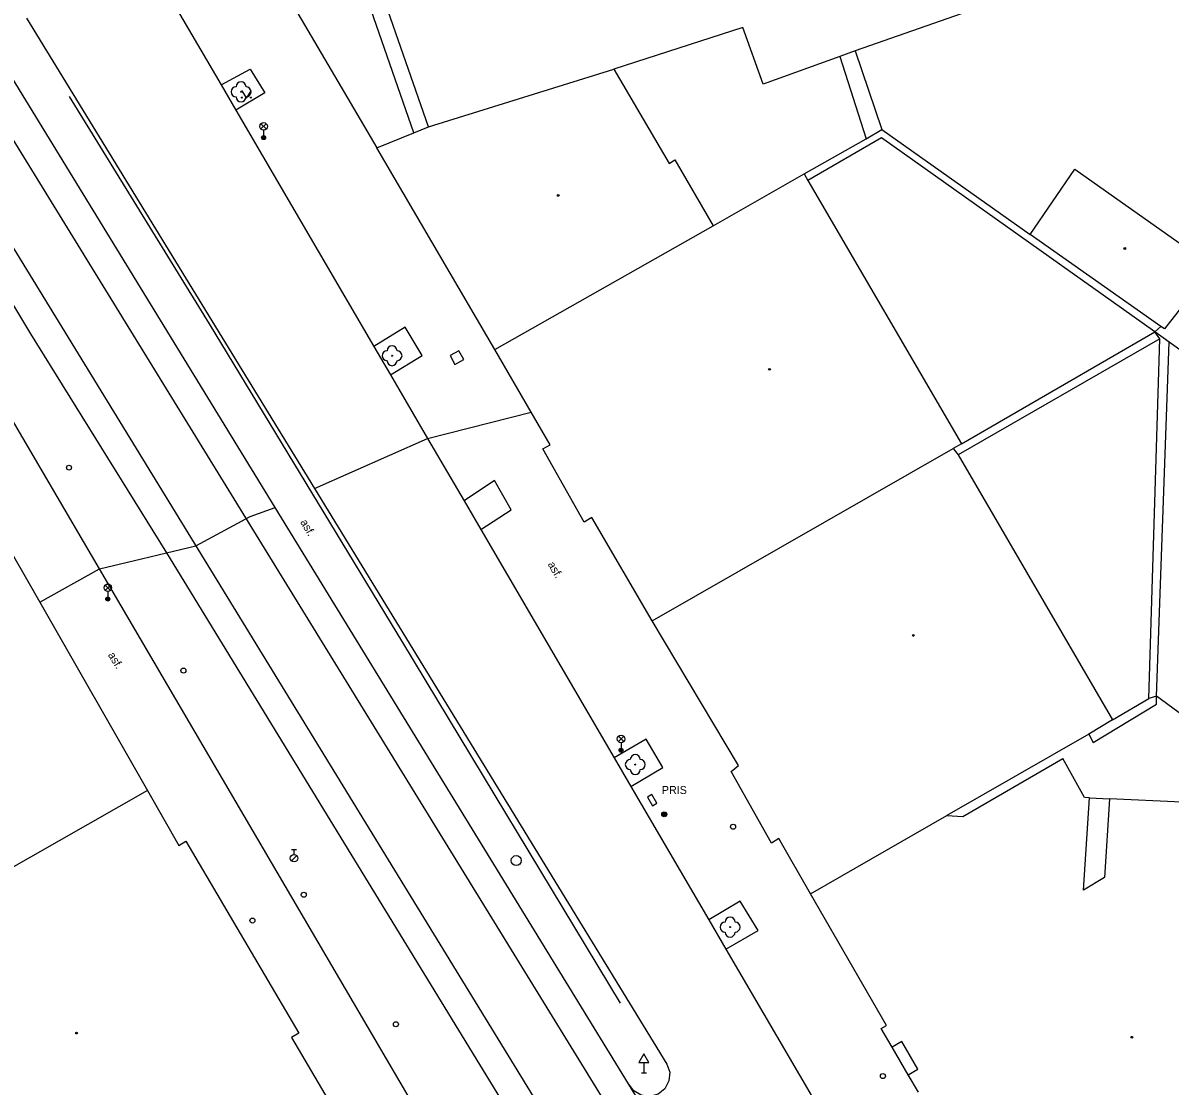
# Model space of a CAD drawing. Extents: x -599770 to -598493, y -1162076 to -1159209.
# Drawn here: x -599074.3 to -599016.9, y -1159496.2 to -1159443 of the extents above; entities that cross this region are included whole.
import ezdxf

# ---------------------------------------------------------------- set-up
doc = ezdxf.new("R2010")
doc.units = 0
doc.layers.add('Podklad', color=7, linetype='Continuous')

msp = doc.modelspace()

# ---------------------------------------------------------------- linework, layer by layer
at = {"layer": 'Podklad'}
for p, q in [((-599062.383, -1159448.33), (-599062.118, -1159448.065)), ((-599062.383, -1159448.065), (-599062.118, -1159448.33)), ((-599062.25, -1159448.385), (-599062.25, -1159448.76)), ((-599070.172, -1159471.41), (-599069.907, -1159471.145)), ((-599070.172, -1159471.145), (-599069.907, -1159471.41)), ((-599070.04, -1159471.465), (-599070.04, -1159471.84)), ((-599044.512, -1159478.97), (-599044.247, -1159478.705)), ((-599044.512, -1159478.705), (-599044.247, -1159478.97)), ((-599044.38, -1159479.025), (-599044.38, -1159479.4)), ((-599060.855, -1159484.363), (-599060.605, -1159484.363)), ((-599060.73, -1159484.613), (-599060.73, -1159484.363)), ((-599060.859, -1159484.936), (-599060.594, -1159484.671)), ((-599043.24, -1159495.021), (-599043.24, -1159495.53)), ((-599043.365, -1159495.53), (-599043.115, -1159495.53))]:
    msp.add_line(p, q, dxfattribs=at)
for points in [[(-599039.34, -1159506.49), (-599081.92, -1159437.24), (-599097.95, -1159410.38), (-599103.87, -1159400.3), (-599106.93, -1159394.94), (-599112.18, -1159386.13), (-599122.02, -1159369.06), (-599131.59, -1159352.73), (-599141.23, -1159336.24), (-599151.13, -1159319.11), (-599165.12, -1159295.05), (-599171.44, -1159284.11), (-599177.89, -1159272.64), (-599183.68, -1159262.09), (-599192.24, -1159246.86)], [(-599194.89, -1159248.28), (-599186.31, -1159263.55), (-599180.61, -1159273.94), (-599174.09, -1159285.5), (-599167.84, -1159296.37), (-599153.7, -1159320.73), (-599143.87, -1159337.58), (-599134.14, -1159354.17), (-599124.59, -1159370.66), (-599115.4, -1159386.56), (-599106.63, -1159401.44), (-599100.63, -1159411.8), (-599090.87, -1159427.91), (-599085.27, -1159437.13), (-599041.98, -1159507.82)], [(-599054.01, -1159448.23), (-599058.29, -1159435.92), (-599058.89, -1159434.18)], [(-599054.74, -1159448.52), (-599059.02, -1159436.18), (-599058.29, -1159435.92)], [(-599086.329, -1159437.731), (-599078.82, -1159450.42), (-599073.9, -1159458.57), (-599067.11, -1159469.527)], [(-599068.8, -1159438.56), (-599067.72, -1159440.4), (-599067.03, -1159441.58), (-599064.38, -1159446.12), (-599063.64, -1159447.39), (-599056.74, -1159459.21), (-599055.91, -1159460.63), (-599054.055, -1159463.812), (-599052.23, -1159466.93), (-599051.39, -1159468.37), (-599044.73, -1159479.79), (-599043.89, -1159481.22), (-599040, -1159487.89), (-599039.14, -1159489.36), (-599032.3, -1159501.07)], [(-599061.82, -1159440.35), (-599056.59, -1159449.27)], [(-599021.32, -1159440.44), (-599032.67, -1159444.42)], [(-599074.11, -1159442.79), (-599059.713, -1159466.31), (-599042.09, -1159495.1)], [(-599038.3, -1159443.26), (-599044.75, -1159445.34)], [(-599037.28, -1159446.09), (-599038.3, -1159443.26)], [(-599044.01, -1159496.09), (-599061.665, -1159467.27), (-599075.84, -1159444.13)], [(-599033.45, -1159444.7), (-599037.28, -1159446.09)], [(-599032.67, -1159444.42), (-599033.45, -1159444.7)], [(-599033.45, -1159444.7), (-599032.12, -1159448.82)], [(-599032.67, -1159444.42), (-599031.35, -1159448.36)], [(-599064.38, -1159446.12), (-599062.92, -1159445.33), (-599062.19, -1159446.52), (-599063.64, -1159447.39)], [(-599054.01, -1159448.23), (-599044.75, -1159445.34)], [(-599044.75, -1159445.34), (-599041.98, -1159450.06)], [(-599034.5, -1159531.73), (-599034.52, -1159531.7), (-599070.453, -1159470.331), (-599084.88, -1159445.69)], [(-599063.36, -1159446.405), (-599063.11, -1159446.78), (-599062.86, -1159446.405)], [(-599044.41, -1159492.05), (-599055.29, -1159474.01), (-599064.95, -1159458.07), (-599071.95, -1159446.71)], [(-599056.59, -1159449.27), (-599054.74, -1159448.52), (-599054.01, -1159448.23)], [(-599035.22, -1159450.58), (-599032.12, -1159448.82)], [(-599031.36, -1159448.78), (-599035.04, -1159450.9)], [(-599032.12, -1159448.82), (-599031.35, -1159448.36)], [(-599017.7, -1159458.47), (-599031.36, -1159448.78)], [(-599031.35, -1159448.36), (-599023.93, -1159453.6)], [(-599050.69, -1159459.36), (-599056.59, -1159449.27)], [(-599041.98, -1159450.06), (-599041.7, -1159449.87)], [(-599041.7, -1159449.87), (-599039.78, -1159453.18)], [(-599039.78, -1159453.18), (-599035.22, -1159450.58)], [(-599035.22, -1159450.58), (-599035.04, -1159450.9)], [(-599023.93, -1159453.6), (-599021.69, -1159450.34)], [(-599021.69, -1159450.34), (-599014.78, -1159455.22)], [(-599035.04, -1159450.9), (-599027.36, -1159464.07)], [(-599050.69, -1159459.36), (-599039.78, -1159453.18)], [(-599083.9, -1159453.72), (-599073.441, -1159471.999), (-599068.05, -1159481.42)], [(-599017.4, -1159458.21), (-599023.93, -1159453.6)], [(-599014.78, -1159455.22), (-599017.21, -1159458.32)], [(-599055.91, -1159460.63), (-599054.33, -1159459.66), (-599055.17, -1159458.25), (-599056.74, -1159459.21)], [(-599027.36, -1159464.07), (-599017.7, -1159458.47)], [(-599017.7, -1159458.47), (-599017.4, -1159458.21)], [(-599017.45, -1159458.82), (-599017.7, -1159458.47)], [(-599016.98, -1159458.99), (-599017.7, -1159458.47)], [(-599017.21, -1159458.32), (-599017.4, -1159458.21)], [(-599017.45, -1159458.82), (-599027.53, -1159464.63)], [(-599018, -1159476.81), (-599017.45, -1159458.82)], [(-599017.61, -1159476.7), (-599016.98, -1159458.99)], [(-599008.32, -1159465.21), (-599016.98, -1159458.99)], [(-599047.92, -1159464.12), (-599048.87, -1159462.487), (-599050.69, -1159459.36)], [(-599059.713, -1159466.31), (-599054.055, -1159463.812), (-599054.05, -1159463.81), (-599048.87, -1159462.487)], [(-599048.3, -1159464.33), (-599047.92, -1159464.12)], [(-599046.22, -1159467.99), (-599048.3, -1159464.33)], [(-599042.82, -1159472.93), (-599027.77, -1159464.31)], [(-599027.36, -1159464.07), (-599027.77, -1159464.31)], [(-599027.77, -1159464.31), (-599027.53, -1159464.63)], [(-599027.53, -1159464.63), (-599019.82, -1159477.89)], [(-599051.39, -1159468.37), (-599049.882, -1159467.372), (-599050.71, -1159465.91), (-599052.23, -1159466.93)], [(-599067.11, -1159469.527), (-599065.647, -1159469.183), (-599062.92, -1159467.72), (-599061.665, -1159467.27)], [(-599045.85, -1159467.77), (-599046.22, -1159467.99)], [(-599042.82, -1159472.93), (-599045.85, -1159467.77)], [(-599073.441, -1159471.999), (-599070.453, -1159470.331), (-599068.363, -1159469.822), (-599067.11, -1159469.527)], [(-599067.11, -1159469.527), (-599043.29, -1159508.48)], [(-599038.51, -1159480.16), (-599042.82, -1159472.93)], [(-599019.82, -1159477.89), (-599018, -1159476.81)], [(-599017.61, -1159476.7), (-599018, -1159476.81)], [(-599017.62, -1159477.1), (-599017.61, -1159476.7)], [(-599014.67, -1159478.86), (-599017.61, -1159476.7)], [(-599020.78, -1159479.01), (-599017.62, -1159477.1)], [(-599019.82, -1159477.89), (-599020.99, -1159478.6)], [(-599020.99, -1159478.6), (-599028.1, -1159482.66)], [(-599020.99, -1159478.6), (-599020.78, -1159479.01)], [(-599043.89, -1159481.22), (-599042.295, -1159480.265), (-599043.13, -1159478.854), (-599044.73, -1159479.79)], [(-599027.3, -1159482.72), (-599022.29, -1159479.81)], [(-599021.21, -1159481.77), (-599022.29, -1159479.81)], [(-599038.88, -1159480.46), (-599038.51, -1159480.16)], [(-599036.86, -1159484.05), (-599038.88, -1159480.46)], [(-599068.05, -1159481.42), (-599084.19, -1159490.6)], [(-599068.05, -1159481.42), (-599066.49, -1159484.17)], [(-599021.26, -1159486.4), (-599020.97, -1159481.78)], [(-599020.97, -1159481.78), (-599021.21, -1159481.77)], [(-599020.97, -1159481.78), (-599019.96, -1159481.84)], [(-599019.96, -1159481.84), (-599020.21, -1159485.76)], [(-599016.34, -1159482), (-599019.96, -1159481.84)], [(-599034.91, -1159486.58), (-599028.1, -1159482.66)], [(-599028.1, -1159482.66), (-599027.3, -1159482.72)], [(-599036.5, -1159483.81), (-599036.86, -1159484.05)], [(-599034.91, -1159486.58), (-599036.5, -1159483.81)], [(-599066.49, -1159484.17), (-599066.14, -1159483.95)], [(-599066.14, -1159483.95), (-599060.49, -1159493.56)], [(-599020.21, -1159485.76), (-599021.26, -1159486.4)], [(-599031.11, -1159493.17), (-599034.91, -1159486.58)], [(-599039.14, -1159489.36), (-599037.528, -1159488.421), (-599038.419, -1159486.96), (-599040, -1159487.89)], [(-599060.49, -1159493.56), (-599060.85, -1159493.77)], [(-599031.37, -1159493.32), (-599031.11, -1159493.17)], [(-599030.83, -1159494.25), (-599031.37, -1159493.32)], [(-599060.85, -1159493.77), (-599059.02, -1159496.89)], [(-599030.35, -1159493.97), (-599030.83, -1159494.25)], [(-599029.54, -1159495.35), (-599030.35, -1159493.97)], [(-599030.03, -1159495.63), (-599030.83, -1159494.25)], [(-599042.09, -1159495.1), (-599041.95, -1159495.51), (-599041.99, -1159495.94), (-599042.2, -1159496.33), (-599042.53, -1159496.6), (-599042.95, -1159496.72), (-599043.38, -1159496.66), (-599043.75, -1159496.44), (-599044.01, -1159496.09)], [(-599030.03, -1159495.63), (-599029.54, -1159495.35)], [(-599029.51, -1159496.51), (-599030.03, -1159495.63)], [(-599038.07, -1159505.77), (-599044.01, -1159496.09)]]:
    msp.add_lwpolyline(points, dxfattribs=at)
for points in [[(-599052.683, -1159460.101), (-599052.249, -1159459.853), (-599052.497, -1159459.419), (-599052.931, -1159459.667)], [(-599043.061, -1159481.743), (-599042.817, -1159482.179), (-599042.599, -1159482.057), (-599042.843, -1159481.621)], [(-599043.49, -1159495.021), (-599042.99, -1159495.021), (-599043.24, -1159494.588)]]:
    msp.add_lwpolyline(points, close=True, dxfattribs=at)
for centre, radius in [((-599063.38, -1159446.47), 0.025), ((-599063.335, -1159446.755), 0.025), ((-599062.885, -1159446.755), 0.025), ((-599062.25, -1159448.198), 0.188), ((-599062.25, -1159448.76), 0.1), ((-599062.25, -1159448.76), 0.0723), ((-599062.25, -1159448.76), 0.0438), ((-599047.52, -1159451.65), 0.045), ((-599047.52, -1159451.65), 0.0199), ((-599019.2, -1159454.31), 0.045), ((-599019.2, -1159454.31), 0.0199), ((-599055.83, -1159459.67), 0.025), ((-599036.96, -1159460.35), 0.045), ((-599036.96, -1159460.35), 0.0199), ((-599071.98, -1159465.27), 0.125), ((-599070.04, -1159471.277), 0.188), ((-599070.04, -1159471.84), 0.1), ((-599070.04, -1159471.84), 0.0723), ((-599070.04, -1159471.84), 0.0438), ((-599029.77, -1159473.66), 0.045), ((-599029.77, -1159473.66), 0.0199), ((-599066.26, -1159475.42), 0.125), ((-599044.38, -1159478.837), 0.188), ((-599044.38, -1159479.4), 0.1), ((-599044.38, -1159479.4), 0.0723), ((-599044.38, -1159479.4), 0.0438), ((-599043.67, -1159480.12), 0.025), ((-599042.22, -1159482.61), 0.125), ((-599042.22, -1159482.61), 0.1), ((-599042.22, -1159482.61), 0.075), ((-599042.22, -1159482.61), 0.05), ((-599042.22, -1159482.61), 0.025), ((-599038.78, -1159483.23), 0.125), ((-599060.73, -1159484.8), 0.188), ((-599049.62, -1159484.92), 0.25), ((-599060.24, -1159486.63), 0.125), ((-599062.81, -1159487.92), 0.125), ((-599038.93, -1159488.25), 0.025), ((-599055.64, -1159493.11), 0.125), ((-599071.6, -1159493.55), 0.045), ((-599071.6, -1159493.55), 0.0199), ((-599018.84, -1159493.76), 0.045), ((-599018.84, -1159493.76), 0.0199), ((-599031.29, -1159495.7), 0.125)]:
    msp.add_circle(centre, radius, dxfattribs=at)
for centre, start, end in [((-599063.38, -1159446.22), 0, 180), ((-599063.63, -1159446.47), 90, 270), ((-599063.13, -1159446.47), 270, 90), ((-599063.38, -1159446.72), 180, 0), ((-599055.83, -1159459.42), 0, 180), ((-599056.08, -1159459.67), 90, 270), ((-599055.58, -1159459.67), 270, 90), ((-599055.83, -1159459.92), 180, 0), ((-599043.67, -1159479.87), 0, 180), ((-599043.92, -1159480.12), 90, 270), ((-599043.67, -1159480.37), 180, 0), ((-599043.42, -1159480.12), 270, 90), ((-599038.93, -1159488), 0, 180), ((-599039.18, -1159488.25), 90, 270), ((-599038.68, -1159488.25), 270, 90), ((-599038.93, -1159488.5), 180, 0)]:
    msp.add_arc(centre, 0.25, start, end, dxfattribs=at)

# ---------------------------------------------------------------- texts
for rotation, p in [(300, (-599060.43, -1159467.99)), (300, (-599048.06, -1159470.1)), (302, (-599070.05, -1159474.64))]:
    msp.add_text('asf.', height=0.4, rotation=rotation, dxfattribs=at).set_placement(p)
msp.add_text('PRIS', height=0.4, dxfattribs=at).set_placement((-599042.34, -1159481.59))

doc.saveas('drawing.dxf')
